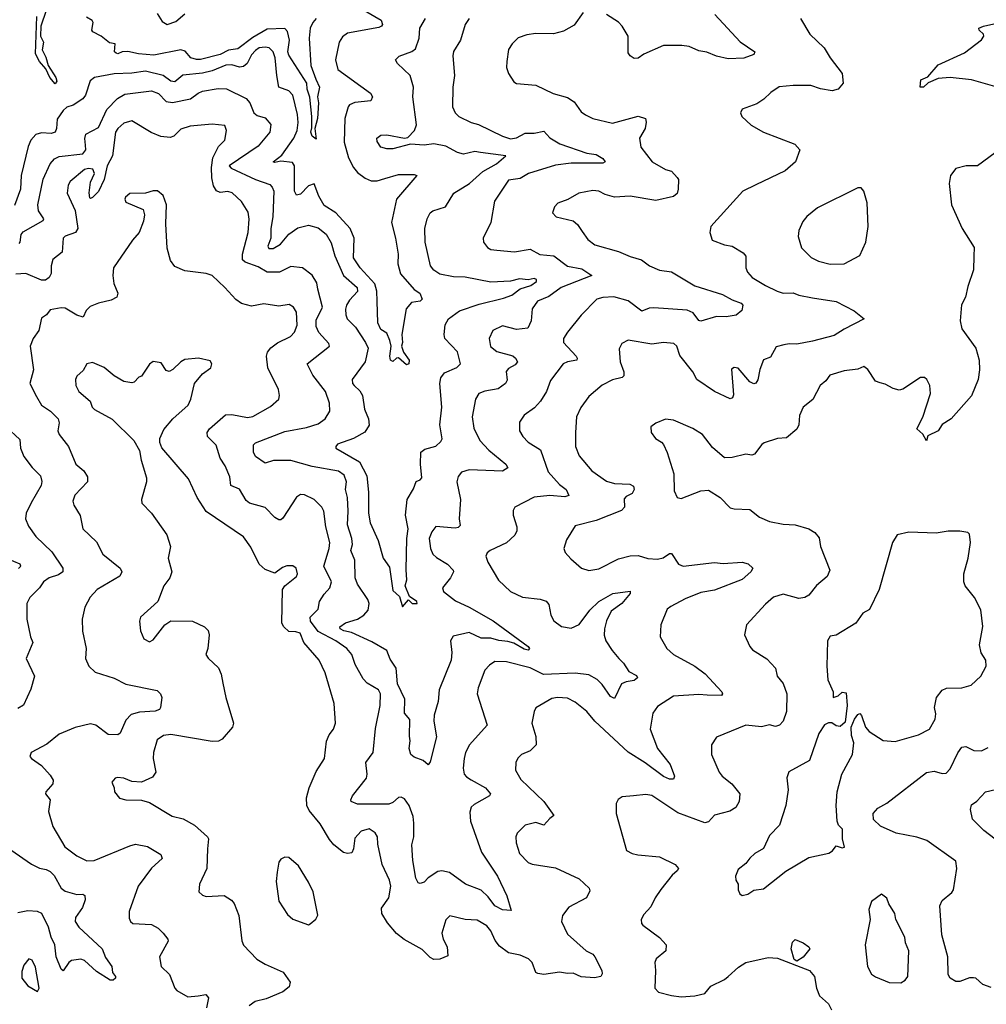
# Model space of a CAD drawing. Extents: x 1954678 to 2060275, y 904822 to 1016299.
# Tile 399 of 467: x 2024494 to 2029420, y 969543 to 974559. Entities that reach past the tile are written whole.
import ezdxf

# ---------------------------------------------------------------- set-up
doc = ezdxf.new("R2010")
doc.units = 0

msp = doc.modelspace()

# ---------------------------------------------------------------- linework, layer by layer
at = {"layer": '0CON20XD'}
for points in [[(2024628.6, 974605), (2024601.8, 974525), (2024600.5, 974475), (2024615.8, 974444.2), (2024608.1, 974405), (2024627.9, 974367.9), (2024639.2, 974325), (2024678.7, 974265), (2024682.5, 974245), (2024675, 974232.5), (2024647.3, 974265), (2024627.9, 974307.9), (2024595.5, 974345), (2024574.5, 974384.5), (2024581, 974575)], [(2026250.5, 974605), (2026336.4, 974556.4), (2026342.9, 974535), (2026338, 974525), (2026325, 974518.5), (2026165, 974489.3), (2026138.9, 974471.1), (2026122.9, 974445), (2026103.8, 974355), (2026114.5, 974305), (2026282.5, 974185), (2026292, 974165), (2026283.3, 974145), (2026202.6, 974137.4), (2026175, 974125.4), (2026167.3, 974115), (2026151.8, 974055), (2026148.1, 973935), (2026169.7, 973855), (2026194.7, 973805), (2026215, 973780), (2026255, 973750.9), (2026285, 973737.5), (2026315, 973737.5), (2026355, 973749.4)], [(2024491.5, 973418.5), (2024497.3, 973425), (2024501.8, 973465), (2024511.8, 973478.2), (2024613.5, 973535), (2024617.3, 973545), (2024590.4, 973585), (2024586, 973615), (2024614.3, 973745.7), (2024649.6, 973825), (2024670.6, 973849.4), (2024695, 973862.4), (2024815, 973875.6), (2024831.1, 973895), (2024829.8, 973920.2), (2024826.3, 973953.7), (2024831.4, 973975), (2024895, 974009.6), (2024938.8, 974101.2), (2024993.2, 974156.8), (2025030.7, 974179.3), (2025166.4, 974196.4), (2025201.9, 974181.9), (2025241.2, 974141.2), (2025273, 974137), (2025364.6, 974155.4), (2025402.9, 974185), (2025425.3, 974194.7), (2025505, 974208.9), (2025547.1, 974207.1), (2025647.6, 974157.6), (2025666.2, 974135), (2025686.7, 974085), (2025705, 974071.2), (2025745, 974058.6), (2025774.4, 974025), (2025769.4, 973985), (2025709.1, 973915), (2025561.4, 973815), (2025572.2, 973802.2), (2025695, 973744), (2025768.6, 973718.6), (2025781.4, 973705), (2025788.5, 973685), (2025784.3, 973555), (2025773.2, 973495), (2025774.2, 973445), (2025759.4, 973405), (2025762.9, 973392.9), (2025785, 973393.8), (2025822.5, 973415), (2025865, 973466.1), (2025911.5, 973498.5), (2025965, 973511.5), (2026015, 973499.2), (2026055.3, 973465.3), (2026081.8, 973421.8), (2026100, 973355), (2026143.9, 973255), (2026214.6, 973195), (2026215.8, 973174.2), (2026175, 973130), (2026160, 973105), (2026154, 973084), (2026155.4, 973055), (2026163.1, 973035), (2026205, 972991.8), (2026256.9, 972915), (2026269.7, 972885), (2026254.6, 972815), (2026187.5, 972725), (2026190.5, 972705), (2026198.9, 972695), (2026227.9, 972667.9), (2026241.1, 972645), (2026251.2, 972575), (2026271.2, 972525), (2026275, 972493.3), (2026252.2, 972457.8), (2026195, 972424.5), (2026114.1, 972395.9), (2026104.4, 972385), (2026105.6, 972375), (2026225, 972305.8), (2026262.5, 972235), (2026271.3, 972151.3), (2026271.6, 972045), (2026280.7, 971995), (2026320, 971905), (2026346.1, 971816.1), (2026379.3, 971769.3), (2026395, 971650), (2026429.5, 971619.5), (2026445, 971568), (2026475, 971603.3), (2026494.7, 971584.7), (2026518.8, 971585), (2026518.1, 971595), (2026480.5, 971620.5), (2026458, 971675), (2026466.4, 971705), (2026464.1, 971755.9), (2026467.4, 971915), (2026474.1, 971965), (2026460, 972035), (2026468.1, 972115), (2026500.8, 972169.2), (2026515, 972205.7), (2026535.7, 972214.3), (2026544, 972225), (2026536.4, 972295), (2026537.5, 972355), (2026558.4, 972371.6), (2026613.9, 972386.1), (2026640, 972410), (2026646.4, 972423.6), (2026635.3, 972495), (2026644.7, 972585), (2026635.2, 972705), (2026639.4, 972735), (2026659.7, 972760.3), (2026722.4, 972787.6), (2026740, 972805), (2026725, 972865.8), (2026660.6, 972935), (2026656.7, 972955), (2026662.5, 973005), (2026679.1, 973035), (2026735, 973075.3), (2026835, 973109), (2026959.6, 973139.6), (2027002.2, 973155), (2027045, 973187.5), (2027098.9, 973205), (2027126.9, 973225), (2027128, 973235), (2027115, 973240.4), (2027085, 973233.6), (2027041.9, 973238.1), (2026995, 973227.1), (2026895, 973222.3), (2026765, 973246.8), (2026705, 973249.1), (2026635, 973262.7), (2026605, 973282.2), (2026587.5, 973305), (2026560.9, 973425), (2026559.4, 973495), (2026570.6, 973545), (2026585.5, 973574.5), (2026600, 973585), (2026664, 973605), (2026706.7, 973675), (2026786.1, 973723.9), (2026854.8, 973785.2), (2026924.7, 973825), (2026970.8, 973865), (2026841.8, 973881.8), (2026813.6, 973886.4), (2026755, 973873.5), (2026725, 973882.7), (2026665, 973914.6), (2026605, 973925.5), (2026555, 973918.8), (2026485.5, 973924.5), (2026395, 973900.6), (2026365, 973900), (2026335, 973910), (2026315, 973937.5), (2026313.8, 973955), (2026335, 973970.8), (2026365, 973971.4), (2026455, 973955.8), (2026471.7, 973958.3), (2026506.2, 973993.8), (2026516.9, 974023.1), (2026497.1, 974165), (2026501.5, 974215), (2026484.4, 974275), (2026420, 974335), (2026410, 974355), (2026427.3, 974372.7), (2026493.1, 974396.9), (2026510.5, 974409.5), (2026530, 974465), (2026533.1, 974515), (2026561.5, 974565)], [(2027365, 974596), (2027319.8, 974530.2), (2027265, 974500.4), (2027215, 974486.2), (2027125, 974488.6), (2027077.9, 974482.1), (2027034.4, 974465.6), (2027003.6, 974436.4), (2026985, 974406.2), (2026975.7, 974345), (2026975.6, 974315), (2026984.5, 974284.5), (2027011.5, 974241.5), (2027025, 974232.9), (2027125, 974224.4), (2027213.1, 974183.1), (2027285, 974162.7), (2027319.8, 974139.8), (2027355, 974088.8), (2027376.7, 974073.3), (2027415, 974055.7), (2027515, 974031.9), (2027645, 974067.5), (2027682.5, 974055), (2027687.3, 974037.3), (2027681.1, 974005), (2027651.8, 973955), (2027658.8, 973908.8), (2027717.5, 973835), (2027785, 973795.6), (2027815, 973786.9), (2027844.7, 973754.7), (2027850.7, 973745), (2027849.8, 973695), (2027845, 973672.5), (2027825, 973657.9), (2027735, 973637.1), (2027605, 973660.4), (2027525, 973655.4), (2027477.7, 973667.7), (2027445, 973684.6), (2027415, 973688.5), (2027343.3, 973675), (2027287.9, 973642.1), (2027235.9, 973624.1), (2027218.8, 973605), (2027208.8, 973575), (2027227.5, 973555), (2027315, 973534.3), (2027337.1, 973515), (2027360.5, 973480.5), (2027389.3, 973439.3), (2027425, 973411.9), (2027545, 973378.5), (2027605, 973351.5), (2027662, 973335), (2027704.2, 973305), (2027755, 973282.9), (2027815, 973274.7), (2027935, 973202.1), (2028075, 973158.8), (2028125, 973130.8), (2028170, 973115), (2028180, 973105), (2028173.3, 973076.7), (2028145.8, 973054.2), (2028095, 973044.5), (2028045, 973046.4), (2027965, 973022.5), (2027955, 973026.9), (2027925.5, 973065), (2027895, 973078.6), (2027725, 973091.6), (2027701.2, 973088.8), (2027665, 973073.8), (2027595, 973125.9), (2027522.4, 973147.6), (2027465, 973143.9), (2027435, 973134.5), (2027355, 973053.1), (2027285, 972966.9), (2027264.6, 972935), (2027264.5, 972915), (2027329.2, 972845), (2027335.6, 972835), (2027333.8, 972825), (2027285, 972816.5), (2027263.3, 972805), (2027199.1, 972720.9), (2027178.1, 972665), (2027148.9, 972615), (2027118.3, 972581.7), (2027065, 972544.2), (2027041.3, 972508.7), (2027041.4, 972465), (2027058.6, 972435), (2027085, 972407.1), (2027147.6, 972367.6), (2027186.4, 972255), (2027245, 972191.2), (2027279.5, 972165), (2027292.5, 972135), (2027272.3, 972127.7), (2027195, 972134.6), (2027115, 972125.6), (2027016.7, 972075), (2027008.3, 972058.3), (2027009.2, 972035), (2027027.1, 971975), (2027027.5, 971955), (2027017.6, 971932.4), (2026975, 971892.9), (2026891.2, 971855), (2026877, 971843), (2026869.2, 971825), (2026879.2, 971795), (2026933.7, 971703.7), (2026995, 971645.8), (2027056.7, 971616.7), (2027147, 971607), (2027176.2, 971596.2), (2027189.7, 971579.7), (2027200.6, 971525), (2027216.8, 971496.8), (2027255, 971467.5), (2027305, 971459.2), (2027345, 971478.1), (2027399.2, 971550.8), (2027445, 971594.6), (2027516.7, 971635), (2027605, 971646.7), (2027605.6, 971635), (2027563.1, 971585), (2027508.2, 971545), (2027483.8, 971496.2), (2027474.2, 971455.8), (2027472.7, 971422.7), (2027480.9, 971395), (2027512.7, 971345), (2027547.1, 971305), (2027571.2, 971281.2), (2027598.8, 971238.8), (2027637.9, 971217.9), (2027642.2, 971205), (2027625, 971192.3), (2027584.1, 971185.9), (2027560, 971175), (2027525, 971101.2), (2027505, 971110), (2027461.8, 971171.8), (2027436.9, 971196.9), (2027395, 971220.8), (2027325, 971229.1), (2027163.4, 971223.4), (2027095, 971256.4), (2026975, 971287.3), (2026915, 971289.4), (2026888.9, 971271.1), (2026864.4, 971245), (2026830.6, 971155), (2026825.6, 971125), (2026875.6, 970965), (2026787.1, 970865), (2026766.2, 970825), (2026758.5, 970795), (2026754.5, 970745), (2026759.4, 970715), (2026770.7, 970700.7), (2026795, 970686.2), (2026867.5, 970645), (2026894, 970615), (2026888.8, 970605), (2026809.3, 970560.7), (2026795, 970546.2), (2026787.9, 970522.1), (2026792.1, 970475), (2026847.6, 970317.6), (2026929.6, 970195), (2026976.9, 970095), (2026999.3, 970020.7), (2026955, 970023.5), (2026915, 970044.6), (2026880.8, 970090.8), (2026845, 970123.5), (2026765.8, 970155), (2026684.7, 970214.7), (2026645, 970222.5), (2026625, 970218.9), (2026575, 970186.7), (2026555, 970164.4), (2026535, 970157.8), (2026525, 970161.9), (2026512.5, 970185), (2026498.2, 970275), (2026493.2, 970355), (2026501.8, 970395), (2026502.6, 970465), (2026498.6, 970498.6), (2026479.6, 970555), (2026455, 970589.2), (2026438.3, 970598.3), (2026425, 970596), (2026395, 970570.6), (2026375, 970562.9), (2026215, 970562.7), (2026183.8, 970575), (2026180.8, 970585), (2026190, 970605), (2026262.1, 970695), (2026265.4, 970715), (2026257.8, 970775), (2026295.3, 970825), (2026307.6, 970947.6), (2026331.1, 971065), (2026333.1, 971125), (2026322.5, 971145), (2026265, 971178.6), (2026245, 971200.8), (2026204, 971274), (2026186.9, 971325), (2026161.2, 971355), (2026105.4, 971395), (2026015, 971441.3), (2025975.9, 971495), (2025973.8, 971515), (2026014.4, 971555), (2026021.5, 971595), (2026045, 971631.9), (2026075, 971664.2), (2026083.6, 971695), (2026044.1, 971775), (2026071.6, 971865), (2026074.7, 971895), (2026053.9, 971975), (2026044.7, 972054.7), (2026034.5, 972075), (2025995, 972114.4), (2025945, 972138.1), (2025925, 972139.2), (2025905, 972126), (2025835, 972020), (2025825, 972010), (2025815, 972010), (2025795, 972022.5), (2025745, 972073.8), (2025665, 972095.5), (2025648.6, 972108.6), (2025615, 972167.5), (2025569.6, 972185), (2025565, 972230), (2025541.4, 972285), (2025515.8, 972325), (2025495, 972390.8), (2025450.6, 972435), (2025450, 972455), (2025460.5, 972475), (2025543.6, 972546.4), (2025575, 972547.8), (2025655, 972532.2), (2025682.3, 972537.7), (2025772.4, 972587.6), (2025814.3, 972625.7), (2025818.6, 972645), (2025813.1, 972675), (2025758.5, 972785), (2025751.1, 972845), (2025756.9, 972865), (2025773.3, 972886.7), (2025807.1, 972912.9), (2025874, 972945), (2025893.8, 972966.2), (2025907.4, 973002.6), (2025905, 973068), (2025888.6, 973095), (2025867.2, 973107.2), (2025815, 973099.6), (2025738.3, 973111.7), (2025675, 973100), (2025625, 973113.3), (2025595, 973133.1), (2025540, 973195), (2025475, 973255.5), (2025445, 973265.9), (2025335, 973279.2), (2025285, 973301.8), (2025262.6, 973332.6), (2025245.5, 973395), (2025238.1, 973518.1), (2025241.5, 973615), (2025225, 973663.8), (2025196.4, 973686.4), (2025175, 973686.2), (2025135, 973674.2), (2025055, 973672.9), (2025032.5, 973655), (2025029.4, 973645), (2025035, 973629.2), (2025122.6, 973592.6), (2025130.5, 973565), (2025125, 973532.5), (2025102.9, 973475), (2025068.9, 973435), (2024972.9, 973295), (2024968.6, 973255), (2024974.4, 973214.4), (2024994, 973165), (2024988.8, 973145), (2024960.3, 973129.7), (2024895, 973114.4), (2024852.6, 973097.4), (2024832.4, 973077.6), (2024817, 973043), (2024785, 973053.3), (2024725, 973088.9), (2024705, 973091.5), (2024649.1, 973080.9), (2024630.8, 973055), (2024605, 973038.8), (2024591.9, 972975), (2024562.5, 972935), (2024546.9, 972895), (2024564.6, 972775), (2024545.7, 972705), (2024579.2, 972639.2), (2024604.7, 972594.7), (2024650.6, 972565), (2024690.8, 972525), (2024694.4, 972504.4), (2024688.5, 972465), (2024695.5, 972445), (2024742.2, 972385), (2024780.6, 972295), (2024820.5, 972260.5), (2024839.6, 972229.6), (2024839.4, 972205), (2024775, 972135.8), (2024765.6, 972105.6), (2024769.4, 972085), (2024803, 972033), (2024815.6, 971965), (2024885, 971898.8), (2024917.8, 971835), (2025005.8, 971765), (2025014.2, 971745), (2025005, 971722.9), (2024888.1, 971655), (2024852.8, 971617.2), (2024825.7, 971565), (2024811.9, 971505), (2024813.4, 971443.4), (2024833.3, 971355), (2024829.2, 971305), (2024845.8, 971265)], [(2026005, 974564.6), (2025987.5, 974545), (2025974, 974515), (2025969.3, 974465), (2025977.2, 974325), (2026003, 974255), (2026021.3, 974215), (2026011.6, 974165), (2026016.4, 974135), (2026012.3, 974055), (2025998.1, 974005), (2026005, 973950), (2025985, 973965.6), (2025977.3, 973985), (2025982.7, 974007.3), (2025982.2, 974065), (2025973.3, 974163.3), (2025959.7, 974205), (2025957.5, 974235), (2025865, 974377.8), (2025860.7, 974395), (2025869.4, 974455), (2025858.7, 974498.7), (2025845, 974513.1), (2025755, 974511), (2025682.4, 974467.6), (2025605, 974410.4), (2025557.3, 974402.7), (2025515, 974381.3), (2025416.3, 974356.3), (2025395, 974355.8), (2025366.9, 974365), (2025337.8, 974397.8), (2025315, 974404.5), (2025177.3, 974377.3), (2025100, 974385), (2025045, 974397.5), (2025015.7, 974394.3), (2024995, 974384), (2024985, 974387.5), (2024977.5, 974395), (2024980, 974435), (2024951.7, 974441.7), (2024910, 974475), (2024867, 974497), (2024862.5, 974505), (2024869.2, 974545), (2024864.2, 974555), (2024835, 974572.3)], [(2025195, 974590), (2025219.8, 974549.8), (2025245, 974534.5), (2025290.4, 974549.6), (2025335, 974589.4)], [(2026784, 974565), (2026764, 974535), (2026740, 974455), (2026705, 974397.5), (2026701.4, 974375), (2026710, 974275), (2026700.6, 974215), (2026699.4, 974115), (2026712.9, 974085), (2026731.2, 974065), (2026794.7, 974034.7), (2026832, 974025), (2026954.8, 973964.8), (2026995, 973952.4), (2027025, 973956.8), (2027070, 973980), (2027115, 973980), (2027165, 973990.8), (2027196.4, 973956.4), (2027246.4, 973926.4), (2027385, 973879.6), (2027431.2, 973871.2), (2027465, 973851.4), (2027476.9, 973835), (2027465, 973828.1), (2027305, 973828.3), (2027225, 973818.1), (2027086.7, 973775), (2027045, 973749.2), (2026985, 973742), (2026913.3, 973635), (2026894.5, 973525), (2026856.5, 973445), (2026858.1, 973425), (2026878.7, 973398.7), (2026895, 973388.6), (2026925, 973384.2), (2027015, 973376.5), (2027095, 973390), (2027145, 973363.1), (2027215.2, 973355.2), (2027285, 973302.3), (2027359.4, 973289.4), (2027410, 973255), (2027253.5, 973195), (2027191, 973149), (2027133.3, 973125), (2027106.2, 973085), (2027101.1, 973025), (2027082.9, 972987.1), (2027025, 972980.8), (2026955, 972998.5), (2026905.5, 972974.5), (2026885.7, 972935), (2026893.6, 972893.6), (2026925, 972867.5), (2027006.3, 972846.3), (2027021.1, 972835), (2027031.4, 972815), (2027019.6, 972800.4), (2026985, 972781.2), (2026973.7, 972766.3), (2026978.3, 972721.7), (2026970, 972705), (2026931.5, 972678.5), (2026865, 972665.5)], [(2028473.8, 974565), (2028520, 974485), (2028594.3, 974415), (2028624.6, 974364.6), (2028685.3, 974285.3), (2028690, 974235), (2028665, 974205.5), (2028635, 974195.5), (2028575, 974206.1), (2028525, 974222.7), (2028435, 974223.6), (2028365, 974217.1), (2028322.1, 974187.9), (2028286.8, 974153.2), (2028249.7, 974130.3), (2028175, 974102.5), (2028167.5, 974085), (2028173.3, 974065), (2028222.1, 974022.1), (2028285, 973986.2), (2028443.8, 973925), (2028469.2, 973895), (2028448, 973835), (2028395, 973789.4), (2028245, 973717.5), (2028180, 973685), (2028016.7, 973505), (2028011.2, 973475), (2028022.5, 973435), (2028085, 973412.5), (2028125, 973405.7), (2028180.3, 973370.3), (2028194.2, 973354.2), (2028193.6, 973295), (2028202.6, 973272.6), (2028226, 973245), (2028295, 973204.4), (2028353.8, 973175), (2028385, 973166.2), (2028435, 973167.8), (2028465, 973155.5), (2028535, 973141.1), (2028655, 973122.5), (2028746.2, 973075), (2028798, 973035), (2028695, 972982.9), (2028645, 972949.1), (2028535, 972920.8), (2028455, 972906.2), (2028415, 972908.2), (2028388, 972902), (2028348.5, 972891.5), (2028319.7, 972840.3), (2028283.9, 972826.1), (2028265, 972776.7), (2028256.3, 972723.7), (2028245, 972707.5), (2028235, 972704.2), (2028215, 972714.3), (2028155, 972784.2), (2028135, 972786), (2028121.9, 972778.1), (2028132.2, 972647.8), (2028127.3, 972632.7), (2028115, 972627.8), (2028034.6, 972664.6), (2027945, 972726.2), (2027923.8, 972765), (2027857.9, 972847.9), (2027842, 972895), (2027828.3, 972908.3), (2027775, 972914.2), (2027715, 972905.7), (2027595, 972926), (2027561.7, 972908.3), (2027548.3, 972881.7), (2027554.4, 972815), (2027572.7, 972765), (2027572.5, 972745), (2027563.4, 972736.6), (2027515, 972724.6), (2027462.6, 972697.4), (2027395, 972639.2), (2027353.8, 972583.8), (2027331.1, 972535), (2027326.5, 972455), (2027326.7, 972385), (2027345, 972336), (2027410.5, 972260.5), (2027485, 972207.5), (2027525, 972195.4), (2027602.9, 972192.9), (2027621.9, 972181.9), (2027625.7, 972165), (2027615, 972145.7), (2027585, 972129.5), (2027575, 972117.5), (2027575.8, 972075), (2027561.1, 972058.9), (2027432.4, 972007.6), (2027325, 971980.6), (2027281.3, 971908.7), (2027266.2, 971865), (2027273.8, 971845), (2027302, 971812), (2027356.2, 971765), (2027395, 971751.9), (2027445, 971761.1), (2027545, 971812.5), (2027605, 971826.5), (2027645, 971828.8), (2027695, 971814.4), (2027745, 971810.5), (2027772.6, 971817.4), (2027805, 971839.5), (2027815, 971840), (2027851.4, 971785), (2027875, 971775.3), (2028035, 971793.3), (2028078.9, 971788.9), (2028175, 971795.6), (2028207, 971787), (2028229.4, 971765), (2028219.2, 971745), (2028175, 971707.5), (2028035, 971651.9), (2027965, 971639.7), (2027885, 971608.1), (2027811.5, 971568.5), (2027794.3, 971555), (2027760.8, 971475), (2027758, 971415), (2027792, 971355), (2027825, 971324.2), (2027935, 971265.6), (2027986.6, 971226.6), (2028072.5, 971135), (2028076.1, 971123.9), (2028070, 971115), (2027997.6, 971117.6), (2027955, 971120.8), (2027825, 971112.9), (2027745, 971059.2), (2027720, 971025), (2027706.9, 970945), (2027744.6, 970845), (2027808.5, 970765), (2027830.8, 970705), (2027825, 970688.8), (2027805, 970689.5), (2027775, 970702.8), (2027682.2, 970772.2), (2027595, 970827.9), (2027425, 970984.3), (2027385, 971034.4), (2027325, 971081.5), (2027285, 971101.5), (2027235, 971105.5), (2027205, 971100), (2027125, 971053.8), (2027115.8, 971035), (2027104.3, 970975), (2027125, 970907.5)], [(2028037.1, 974585), (2028165, 974445.7), (2028240, 974395), (2028235, 974381.1), (2028185, 974363.1), (2028105, 974359.1), (2028045, 974372.2), (2027995, 974393.8), (2027955, 974399.6), (2027905, 974422.3), (2027867.7, 974427.7), (2027775, 974427.5), (2027675, 974383.5), (2027645, 974362.9), (2027625, 974361.4), (2027605, 974374.4), (2027595, 974390), (2027595.5, 974475), (2027565, 974525.8), (2027545, 974545.8), (2027485, 974585.7)], [(2029475, 974215.6), (2029345, 974252.9), (2029235, 974264.4), (2029175, 974259.4), (2029123, 974237), (2029100, 974215), (2029083.3, 974215), (2029087, 974253), (2029122, 974268), (2029175, 974328.6), (2029309.4, 974390.6), (2029395, 974455.8), (2029407.5, 974475), (2029405.8, 974485), (2029383.8, 974505), (2029381.2, 974515), (2029405, 974526.1), (2029488.8, 974545)], [(2026355, 973749.4), (2026425, 973770), (2026505, 973770), (2026517.5, 973765), (2026414.6, 973645), (2026388.5, 973525), (2026410, 973445), (2026422.9, 973365), (2026421.8, 973315), (2026433.8, 973263.8), (2026504.7, 973184.7), (2026532.5, 973165), (2026545.8, 973135), (2026534.5, 973125.5), (2026491.5, 973118.5), (2026464.2, 973085), (2026441.4, 972955), (2026444.4, 972915), (2026439.2, 972895), (2026449.2, 972865), (2026478.5, 972825), (2026476.9, 972805), (2026465, 972800.8), (2026425, 972835.8), (2026415, 972834.3), (2026395, 972816.7), (2026384.4, 972824.4), (2026380.9, 972845), (2026387.1, 972895), (2026380, 972925), (2026365, 972961.2), (2026335, 972980.8), (2026318.6, 973015), (2026316.5, 973125), (2026313.5, 973176.5), (2026303.5, 973213.5), (2026229.3, 973295), (2026195.3, 973345), (2026199.3, 973445), (2026178.8, 973495), (2026105, 973574.7), (2026045, 973611.5), (2026019, 973659), (2025995, 973722.5), (2025965, 973711.9), (2025925, 973670.4), (2025904.7, 973664.7), (2025894.8, 973685), (2025893.8, 973815), (2025885, 973831.1), (2025825, 973837.8), (2025795, 973830.5), (2025786, 973835), (2025830.7, 973869.3), (2025891.2, 973955), (2025907.5, 973995), (2025912.9, 974035), (2025910.5, 974075), (2025885.8, 974175), (2025865, 974196.4), (2025814.7, 974214.7), (2025804.1, 974275), (2025795.3, 974365), (2025786, 974395), (2025765.8, 974415), (2025745, 974419.2), (2025715, 974414.6), (2025695, 974402.1), (2025675, 974379.4), (2025653.1, 974335), (2025635, 974320.7), (2025615, 974317.6), (2025575, 974329.2), (2025545, 974327.1), (2025475, 974298.8), (2025425, 974286.2), (2025325, 974275.9), (2025285, 974242.3), (2025265, 974245.4), (2025224.8, 974274.8), (2025135, 974297), (2025065, 974286), (2024975, 974282.7), (2024875.3, 974264.7), (2024853.3, 974246.7), (2024829.6, 974175), (2024815, 974155.6), (2024767.2, 974122.8), (2024735, 974113.3), (2024715, 974095.8), (2024685, 974051.2), (2024681.8, 974005), (2024674.6, 973985.4), (2024655, 973979.2), (2024605, 973982.3), (2024576, 973974), (2024550, 973945), (2024537.1, 973912.9), (2024502, 973765), (2024498.2, 973695), (2024467.6, 973612.4)], [(2026865, 972665.5), (2026834.2, 972655), (2026816.5, 972625), (2026800.5, 972535), (2026808.3, 972478.3), (2026839.6, 972415), (2026885, 972365.4), (2026970.6, 972295), (2026981.2, 972275), (2026955, 972259.1), (2026785, 972266.2), (2026745, 972252.9), (2026727.8, 972232.2), (2026721.5, 972205), (2026740, 972115), (2026732.9, 972015), (2026738.1, 971981.9), (2026728.5, 971971.5), (2026712.4, 971967.6), (2026615, 971977.5), (2026595, 971948.8), (2026581.5, 971915), (2026587.5, 971865), (2026600, 971835), (2026618, 971818), (2026674.2, 971785), (2026702.9, 971755), (2026704.3, 971745), (2026690, 971715), (2026648.9, 971665), (2026654.4, 971645), (2026715, 971597.9), (2026785, 971566), (2026906.5, 971496.5), (2027085.5, 971365.5), (2027091.2, 971355), (2027085, 971346.7), (2027065, 971352), (2027011.9, 971381.9), (2026980.9, 971390.9), (2026935, 971395.8), (2026895, 971408.1), (2026845, 971407.4), (2026785, 971436.2), (2026702.6, 971417.4), (2026689.6, 971395), (2026696, 971335), (2026692.8, 971295), (2026631.9, 971145), (2026626.2, 971085), (2026606.9, 971015), (2026603.8, 970985), (2026617.8, 970905), (2026585, 970777.5), (2026575, 970762.5), (2026550, 970785), (2026505, 970801.9), (2026488, 970815), (2026478.6, 970845), (2026484.4, 970885), (2026481.2, 970908.8), (2026483, 970993), (2026455.6, 971025.6), (2026457, 971097), (2026419.4, 971175), (2026412.5, 971255), (2026381.7, 971301.7), (2026364.2, 971344.2), (2026289.1, 971389.1), (2026185, 971436.8), (2026145.8, 971445), (2026127.9, 971455), (2026125.6, 971465), (2026155, 971486.4), (2026215, 971504.5), (2026248.6, 971525), (2026269.2, 971550.8), (2026274.5, 971584.5), (2026267.5, 971605), (2026215, 971683.1), (2026203.6, 971715), (2026202.5, 971805), (2026181.8, 971855), (2026189.4, 971885), (2026187, 971915), (2026164.3, 971985), (2026168.4, 972055), (2026164.6, 972125), (2026154.7, 972164.7), (2026158.8, 972205), (2026148.1, 972238.1), (2026119.2, 972259.2), (2025985, 972282.5), (2025875, 972312.8), (2025786.9, 972313.1), (2025745, 972298.9), (2025695, 972332.7), (2025685.4, 972355), (2025685, 972392.5), (2025695, 972402.5), (2025845, 972460), (2025955, 972480.9), (2026015, 972500.4), (2026051.1, 972525), (2026074.1, 972564.1), (2026072.5, 972605), (2026051.8, 972665), (2025988.3, 972748.3), (2025959.2, 972805), (2026072.5, 972895), (2026069.8, 972909.8), (2026018.9, 972965), (2026005, 972996.2), (2026005, 973027.5), (2026037.5, 973095), (2026013.8, 973186.2), (2026007.7, 973217.7), (2025985, 973258), (2025935, 973294.4), (2025875, 973301.9), (2025817.5, 973272.5), (2025755, 973271.9), (2025709, 973299), (2025643.3, 973323.3), (2025629.5, 973335), (2025628.9, 973365), (2025659.2, 973475), (2025663.2, 973543.2), (2025657.6, 973577.6), (2025625, 973632.9), (2025576.3, 973676.3), (2025555, 973682.9), (2025515, 973677.8), (2025496.8, 973686.8), (2025482.4, 973712.4), (2025472.6, 973752.6), (2025470.7, 973805), (2025478.7, 973855), (2025506.6, 973913.4), (2025539.2, 973945), (2025547.5, 973995), (2025539.4, 974019.4), (2025475.7, 974025.7), (2025363, 974017), (2025315, 974000.6), (2025278.9, 973965), (2025261.2, 973958.8), (2025213.6, 973963.6), (2025164.2, 973984.2), (2025065, 974043.1), (2025025, 974031.5), (2024993.8, 974005), (2024981.8, 973985), (2024967.8, 973865), (2024940.3, 973815), (2024925, 973744.2), (2024895, 973684), (2024865, 973652.5), (2024855, 973647.5), (2024851.7, 973651.7), (2024847.5, 973677.5), (2024855, 973731.2), (2024876.1, 973775), (2024867.6, 973797.6), (2024845, 973800.7), (2024825, 973794.8), (2024751.1, 973735), (2024741.1, 973715), (2024736.7, 973675), (2024777.2, 973587.2), (2024790.9, 973495), (2024778.6, 973475), (2024725, 973455.4), (2024715.5, 973445), (2024710.8, 973375), (2024662.8, 973337.2), (2024654.5, 973305), (2024653.8, 973265), (2024644.5, 973245), (2024625, 973231.8), (2024605, 973230.9), (2024525, 973265.6), (2024475, 973262.5)], [(2029465, 973880.8), (2029375.8, 973814.2), (2029316.4, 973813.6), (2029265, 973800), (2029236.7, 973765), (2029230.8, 973725), (2029243.3, 973615), (2029296.9, 973495), (2029357.8, 973397.8), (2029355.5, 973354.5), (2029354.2, 973285), (2029325, 973200), (2029314.3, 973145), (2029293.3, 973106.7), (2029286.7, 973025), (2029294.6, 972984.6), (2029366, 972885), (2029384.2, 972825), (2029385.7, 972775), (2029379.2, 972725), (2029345, 972643.3), (2029241.2, 972525), (2029195, 972496.7), (2029175, 972464.3), (2029121.7, 972438.3), (2029115, 972412.5), (2029096.6, 972446.6), (2029066.2, 972475), (2029096.6, 972533.4), (2029135.5, 972655), (2029132.7, 972695), (2029116, 972726), (2029105, 972735.6), (2029085, 972736.7), (2028995, 972676.9), (2028975, 972670.8), (2028945, 972679.2), (2028905, 972702.5), (2028878.3, 972708.3), (2028855, 972718), (2028816.4, 972776.4), (2028795, 972791.9), (2028765, 972778.8), (2028695, 972769.4), (2028622.9, 972747.1), (2028601.4, 972718.6), (2028572.9, 972695), (2028535.5, 972624.5), (2028486.2, 972585), (2028467.7, 972542.3), (2028463.8, 972495), (2028455, 972473.3), (2028401.7, 972428.3), (2028355, 972425.8), (2028287.6, 972402.4), (2028275.6, 972394.4), (2028238.8, 972345), (2028225, 972340), (2028195, 972345.7), (2028125, 972328.9), (2028085, 972326.9), (2028025, 972380), (2027974.2, 972445), (2027925, 972476.7), (2027825, 972519.2), (2027785, 972523.3), (2027735, 972503.3), (2027710, 972485), (2027712.5, 972455), (2027733.3, 972425), (2027765, 972406.7), (2027774.2, 972394.2), (2027794.4, 972354.4), (2027827.8, 972245), (2027829.2, 972159.2), (2027845, 972124), (2027865, 972118.8), (2027965, 972158.8), (2028005, 972161.2), (2028064.3, 972124.3), (2028115, 972072), (2028135, 972066), (2028215, 972062.9), (2028263.8, 972025), (2028315, 972001.9), (2028385, 971988.5), (2028445, 971984.5), (2028515, 971965.5), (2028546.7, 971946.7), (2028568.9, 971918.9), (2028574.4, 971875), (2028622.2, 971755), (2028608.4, 971721.6), (2028554.1, 971675.9), (2028515, 971626.2), (2028494.3, 971615.7), (2028465, 971610.6), (2028385, 971632.1), (2028335, 971616.7), (2028295, 971581.9), (2028197.5, 971475), (2028187.5, 971425), (2028214.6, 971364.6), (2028228.2, 971348.2), (2028302.2, 971302.2), (2028346, 971255), (2028354.2, 971215), (2028385, 971176.2), (2028403.3, 971125), (2028401.6, 971035), (2028384.4, 970985), (2028365.7, 970965), (2028345, 970958.5), (2028315, 970965.5), (2028275, 970956.4), (2028195, 970964.2), (2028045.8, 970904.2), (2028020, 970865), (2028020, 970815), (2028059.2, 970725), (2028074.2, 970705), (2028122.9, 970665), (2028164, 970615), (2028160.8, 970575), (2028144, 970545), (2028112.7, 970527.3), (2028035, 970505.5), (2028005, 970471.4), (2027985, 970466.5), (2027847.4, 970517.4), (2027715, 970605.5), (2027685, 970610.9), (2027622.5, 970605), (2027565, 970600), (2027543.6, 970586.4), (2027533.3, 970565), (2027534, 970515), (2027585.6, 970325.6), (2027615, 970310.6), (2027644.6, 970304.6), (2027755, 970293.5), (2027835, 970255.6), (2027850.5, 970235), (2027845, 970221.9), (2027819.7, 970200.3), (2027762, 970128), (2027731.9, 970085), (2027710.7, 970039.3), (2027675, 970000), (2027661.4, 969975), (2027662.5, 969955), (2027670, 969945), (2027753.7, 969883.7), (2027788.6, 969845), (2027786, 969815), (2027738, 969775), (2027730, 969755), (2027734.2, 969715), (2027730, 969625), (2027748.8, 969605), (2027815, 969587.5), (2027865, 969581.1), (2027935, 969585.4), (2027985, 969598.1), (2028016.2, 969635), (2028085, 969668.1), (2028105, 969684.3), (2028157.4, 969732.6), (2028194, 969755), (2028308.6, 969781.4), (2028355, 969777.5), (2028518.8, 969715), (2028543.6, 969685), (2028554.6, 969625), (2028569.6, 969585), (2028616.5, 969545), (2028630.8, 969515)], [(2028623.4, 973313.4), (2028695, 973314.4), (2028775, 973356.7), (2028805.4, 973425), (2028817.3, 973505), (2028812.5, 973625), (2028796.2, 973685), (2028781.7, 973701.7), (2028765, 973702.5), (2028559.5, 973600.5), (2028504.5, 973555.5), (2028485, 973531.2), (2028464.2, 973485), (2028460.8, 973455), (2028477.3, 973397.3), (2028526.6, 973346.6), (2028565, 973328.1), (2028623.4, 973313.4)], [(2027125, 970907.5), (2027125.8, 970865), (2027096.1, 970833.9), (2027051.2, 970815), (2027033.2, 970796.8), (2027022.5, 970775), (2027020.8, 970735), (2027047.2, 970687.2), (2027165.7, 970575), (2027216.7, 970505), (2027195, 970490), (2027165, 970454.4), (2027125, 970469.4), (2027070, 970455), (2027028.8, 970415), (2027022, 970395), (2027024.3, 970365), (2027041.4, 970311.4), (2027084.5, 970264.5), (2027105.7, 970255.7), (2027225, 970238.6), (2027345, 970181.4), (2027396.7, 970135), (2027399.3, 970120.7), (2027383.3, 970085), (2027292.4, 970037.6), (2027260.6, 969995), (2027254.4, 969965), (2027285, 969900.6), (2027381.4, 969815), (2027415, 969798.1), (2027424.4, 969785), (2027461.4, 969715), (2027462.7, 969697.3), (2027455, 969683.8), (2027423.2, 969676.8), (2027355, 969682.1), (2027315, 969701.5), (2027285, 969698.9), (2027245, 969706.9), (2027165, 969694.3), (2027135, 969700), (2027124, 969705), (2027106.4, 969755), (2027087.1, 969775), (2027045, 969792.5), (2026985.4, 969805.4), (2026938.6, 969838.6), (2026917.2, 969867.2), (2026895, 969917.1), (2026875, 969941.8), (2026825, 969971.1), (2026765, 969974.3), (2026686.1, 969993.9), (2026665, 969973.3), (2026644.5, 969905.5), (2026651.9, 969875), (2026671.9, 969835), (2026675, 969790), (2026635, 969772), (2026605, 969770), (2026585, 969781.1), (2026545, 969821.1), (2026453.4, 969873.4), (2026413.8, 969903.8), (2026368, 969958), (2026339.1, 970005), (2026337.4, 970032.6), (2026374.4, 970085), (2026385.5, 970145), (2026378.5, 970175), (2026341.1, 970255), (2026319.1, 970359.1), (2026317.5, 970395), (2026305.5, 970415.5), (2026275, 970435.7), (2026235, 970424.2), (2026201.3, 970388.7), (2026195.7, 970335), (2026186.2, 970315), (2026165, 970310.8), (2026145, 970315.8), (2026095, 970355.7), (2026072.2, 970382.2), (2026025, 970461.9), (2025969.1, 970529.1), (2025957.3, 970555), (2025955.5, 970594.5), (2025969.5, 970645), (2026005, 970728.8), (2026047.1, 970795), (2026056.9, 970883.1), (2026070.9, 970915), (2026093.5, 970945), (2026102.9, 970975), (2026096.8, 971075), (2026051.5, 971231.5), (2026020.9, 971295), (2025941.5, 971385), (2025922.9, 971432.9), (2025900.7, 971440.7), (2025865, 971441.6), (2025840, 971465), (2025830.3, 971485), (2025833.1, 971655), (2025845.5, 971674.5), (2025905, 971721.2), (2025910, 971735), (2025903.3, 971765), (2025885.9, 971775.9), (2025855, 971775.6), (2025832.6, 971767.4), (2025795, 971738.6), (2025745, 971756.9), (2025714.5, 971785), (2025671.9, 971871.9), (2025633.8, 971923.8), (2025445, 972052.5), (2025398.9, 972125), (2025355, 972220), (2025217.8, 972377.8), (2025207.5, 972405), (2025208.6, 972425), (2025228.6, 972471.4), (2025274.2, 972525), (2025352.5, 972595), (2025365.5, 972625), (2025384.6, 972705.4), (2025425, 972753.8), (2025467.5, 972785), (2025472.5, 972805), (2025465, 972820), (2025405, 972834), (2025335, 972827.1), (2025315, 972816.2), (2025275, 972776.7), (2025255, 972766.7), (2025240.7, 972770.7), (2025215, 972810), (2025175, 972816.7), (2025156.1, 972803.9), (2025115, 972742.5), (2025101.7, 972738.3), (2025077.5, 972712.5), (2025065, 972708), (2025025, 972715.8), (2024975.8, 972745), (2024925, 972786.7), (2024865, 972811.5), (2024836.7, 972805), (2024817.9, 972772.1), (2024785, 972743.3), (2024778.6, 972725), (2024780.6, 972695), (2024795.7, 972665), (2024852.5, 972615), (2024862.9, 972585), (2024875, 972572), (2024965, 972522.9), (2025075.5, 972415.5), (2025103.9, 972363.9), (2025112.9, 972315), (2025140, 972225), (2025140, 972205), (2025114, 972115), (2025116.2, 972095), (2025165, 972044), (2025243.5, 971935), (2025263.1, 971875), (2025250, 971815), (2025268.9, 971745), (2025259.4, 971715), (2025229.4, 971675), (2025197.8, 971595), (2025109.2, 971515), (2025104.2, 971495), (2025109.2, 971445), (2025126.2, 971405), (2025155, 971390), (2025175, 971400), (2025233.4, 971476.6), (2025265, 971495.5), (2025375, 971494.5), (2025436.2, 971466.2), (2025455, 971446.2), (2025460, 971425), (2025452.9, 971355), (2025443.1, 971325), (2025455, 971306.2), (2025507, 971257), (2025520.8, 971225), (2025529.4, 971179.4), (2025544.2, 971105), (2025582.9, 970975), (2025578.6, 970955), (2025526.7, 970893.3), (2025507.4, 970882.6), (2025475, 970881.8), (2025265, 970916.6), (2025227.4, 970912.6), (2025195, 970890), (2025175.4, 970825), (2025173.6, 970795), (2025187.8, 970725), (2025171.1, 970698.9), (2025115, 970674.5), (2025065, 970677.8), (2025025, 970694.5), (2024992.1, 970697.9), (2024981.2, 970695), (2024963.3, 970675), (2024976.2, 970645), (2024976.7, 970625), (2025002.5, 970592.5), (2025035, 970583.8), (2025115, 970581.9), (2025155, 970570.6), (2025271.8, 970501.8), (2025326.9, 970486.9), (2025385.4, 970455.4), (2025451.9, 970395), (2025456.7, 970385), (2025451.1, 970335), (2025447.1, 970235), (2025410.8, 970155), (2025406.7, 970115), (2025425, 970098.8), (2025445, 970092.5), (2025536.8, 970096.8), (2025573.3, 970073.3), (2025586.5, 970056.5), (2025610.5, 969995), (2025626.6, 969866.6), (2025635, 969843.8), (2025702, 969772), (2025745, 969746.5), (2025836.8, 969706.8), (2025872.5, 969655), (2025867.9, 969632.1), (2025835, 969606), (2025749.8, 969570.2), (2025693.9, 969556.1), (2025664.2, 969535)], [(2024425.6, 972485), (2024495, 972420.8), (2024497.7, 972375), (2024515, 972334.2), (2024557.3, 972277.3), (2024600, 972235), (2024606.8, 972206.8), (2024603.5, 972185), (2024552, 972098), (2024527.8, 972045), (2024523.1, 972015), (2024538.9, 971978.9), (2024576, 971925), (2024657.7, 971847.7), (2024714.5, 971765), (2024713.1, 971745), (2024691.3, 971731.3), (2024644.8, 971715.2), (2024614.7, 971695.3), (2024595, 971664), (2024545.7, 971615), (2024530, 971585), (2024530.4, 971505), (2024549.2, 971415), (2024561.4, 971385), (2024526.7, 971305), (2024569.5, 971215), (2024551.2, 971148.8), (2024513.8, 971066.2), (2024485, 971049.4)], [(2028175, 970096.7), (2028205, 970103.3), (2028235, 970123.3), (2028285, 970130), (2028399.1, 970220.9), (2028515, 970290), (2028617.5, 970312.5), (2028636.4, 970323.6), (2028655, 970350), (2028685, 970340), (2028696.7, 970343.3), (2028686.4, 970386.4), (2028686.2, 970435), (2028665.9, 970455.9), (2028659.2, 970475), (2028654.2, 970555), (2028659.2, 970625), (2028683.3, 970715), (2028737.8, 970815), (2028744, 970875), (2028732.7, 970912.7), (2028731.1, 970955), (2028747.5, 970995), (2028765, 971018.8), (2028775, 971023.3), (2028784.1, 971014.1), (2028804.4, 970954.4), (2028822.1, 970932.1), (2028895, 970886.2), (2028955, 970880.8), (2029075, 970916), (2029130, 970945), (2029160, 970995), (2029163, 971023), (2029155.8, 971054.2), (2029166, 971105), (2029195, 971143.8), (2029217.5, 971152.5), (2029295, 971155.6), (2029342.4, 971167.6), (2029391.4, 971215), (2029418.6, 971265), (2029417.5, 971295), (2029393.4, 971333.4), (2029384.6, 971374.6), (2029402.6, 971467.4), (2029392.6, 971552.6), (2029360, 971615), (2029312.5, 971675), (2029306, 971695), (2029306, 971735), (2029327.1, 971815), (2029338.8, 971895), (2029335, 971937.5), (2029325, 971946.2), (2029285, 971953.8), (2029225, 971952.5), (2029165, 971942.5), (2029025, 971947.5), (2028965.7, 971934.3), (2028941.2, 971895), (2028873.8, 971655), (2028825, 971553.3), (2028790, 971535), (2028755, 971484), (2028655, 971423.8), (2028625, 971418.8), (2028610, 971395), (2028607.1, 971265), (2028612.5, 971195), (2028640, 971135), (2028640, 971105), (2028665, 971113.3), (2028685, 971132.5), (2028705, 971130), (2028710.5, 971065), (2028700.9, 970979.1), (2028675, 970958.6), (2028655, 970961.2), (2028633, 970977), (2028615, 970976.7), (2028595, 970966.7), (2028567, 970923), (2028518.8, 970785), (2028413.9, 970726.1), (2028404.2, 970695.8), (2028410.8, 970635), (2028398.6, 970555), (2028366.7, 970455), (2028315, 970403.3), (2028285, 970336.7), (2028239.7, 970310.3), (2028215, 970286.7), (2028195, 970260), (2028155, 970230), (2028141.2, 970195), (2028143.8, 970175), (2028156.2, 970155), (2028156.2, 970125), (2028163.3, 970105), (2028175, 970096.7)], [(2024487.8, 971762.2), (2024499.6, 971775), (2024495.7, 971785.7), (2024432.7, 971812.7)], [(2024845.8, 971265), (2024878.8, 971235), (2024975, 971203.3), (2025035, 971173.5), (2025195, 971141.2), (2025212, 971125), (2025218, 971105), (2025212, 971055), (2025206.2, 971045), (2025184.6, 971035.4), (2025105, 971031.4), (2025061.3, 971018.7), (2025035, 970990.6), (2025006.4, 970923.6), (2024995, 970915.8), (2024945, 970916.9), (2024881.4, 970965), (2024855, 970970.6), (2024777.1, 970952.9), (2024695, 970918.1), (2024631.7, 970868.3), (2024553.3, 970825), (2024546.2, 970805), (2024553.8, 970795), (2024605, 970760), (2024650.2, 970710.2), (2024664.3, 970685), (2024662.2, 970665), (2024627.1, 970625), (2024625.8, 970615), (2024648.6, 970585), (2024641.4, 970525), (2024662.3, 970447.7), (2024724, 970344), (2024785, 970299.5), (2024835.8, 970274.2), (2024873.3, 970275), (2025055, 970350.6), (2025085, 970357.8), (2025145, 970346.7), (2025212.9, 970305), (2025220, 970285), (2025165, 970236), (2025097.1, 970145), (2025052.5, 970015), (2025052.1, 969982.1), (2025058, 969965), (2025070, 969955), (2025165, 969949.4), (2025199.8, 969929.8), (2025225.4, 969905.4), (2025249.2, 969875), (2025250, 969865), (2025205.8, 969784.2), (2025214.7, 969734.7), (2025257.8, 969695), (2025284.6, 969625), (2025295, 969612.1), (2025350.2, 969580.2), (2025403.3, 969585), (2025443.1, 969593.1), (2025456.8, 969575), (2025445.4, 969525)], [(2029445, 969628.8), (2029403, 969643), (2029366.7, 969675), (2029355, 969678), (2029335, 969677.1), (2029285, 969658.5), (2029265, 969658.5), (2029236.4, 969676.4), (2029225.7, 969695), (2029223.1, 969785), (2029193, 969897), (2029183.1, 970045), (2029195, 970070.6), (2029245, 970112.2), (2029252.5, 970125), (2029269.4, 970235), (2029265, 970272.5), (2029116.3, 970376.3), (2029065, 970394.4), (2028960, 970415), (2028880.6, 970450.6), (2028844.6, 970484.6), (2028843.1, 970515), (2028867.6, 970542.4), (2028913, 970567), (2029115, 970723.1), (2029155, 970730.6), (2029195, 970718), (2029215, 970720), (2029235, 970742), (2029275, 970824), (2029295, 970852), (2029315, 970855.7), (2029355.5, 970835.5), (2029395, 970833.1), (2029428.9, 970851.1)], [(2029465, 970383.6), (2029407.6, 970427.6), (2029349.1, 970485), (2029339.8, 970535), (2029345, 970559.2), (2029371.7, 970578.3), (2029415, 970624.5), (2029495.8, 970644.2)], [(2024448.8, 970328.8), (2024555, 970256.9), (2024595, 970235.5), (2024629.6, 970229.6), (2024649.3, 970219.3), (2024669.1, 970199.1), (2024704.6, 970135), (2024725, 970118.1), (2024785, 970101.4), (2024815, 970104.2), (2024826.3, 970096.3), (2024827.1, 970075), (2024814, 970035), (2024779.2, 969985), (2024776.9, 969965), (2024795.6, 969935), (2024914.2, 969825), (2024931.7, 969781.7), (2024963.3, 969735), (2024967.5, 969705), (2024982.5, 969685), (2024982.5, 969675), (2024970, 969665), (2024955, 969666.2), (2024885, 969710), (2024823.8, 969766.2), (2024805, 969772.1), (2024758.8, 969765), (2024744, 969756), (2024715, 969713.8), (2024705, 969720.8), (2024679.5, 969785), (2024673.7, 969845), (2024654, 969884), (2024640.5, 969935), (2024606.3, 970005), (2024585, 970015.9), (2024535, 970019.5), (2024485, 970007.9)], [(2025965, 969947.5), (2025975, 969952.5), (2026003.9, 969976.1), (2026013.9, 969996.1), (2025988.8, 970115), (2025966.2, 970165), (2025915, 970247.5), (2025865, 970290), (2025845, 970292.5), (2025825, 970282.5), (2025814, 970266), (2025806, 970215), (2025801.2, 970168.8), (2025815, 970067.5), (2025859.5, 969999.5), (2025885.9, 969975.9), (2025965, 969947.5)], [(2028985, 969652), (2029006.7, 969665), (2029020, 969685), (2029025.6, 969815), (2029008.6, 969855), (2029004.3, 969885), (2028958.8, 969975), (2028953.8, 970005), (2028923.3, 970055), (2028913.6, 970083.6), (2028885, 970103.3), (2028834.2, 970065.8), (2028822, 970025), (2028828.8, 969975), (2028802.1, 969845), (2028814.8, 969735), (2028835, 969696.9), (2028855, 969681.9), (2028925, 969653.8), (2028985, 969652)], [(2028455, 969762.5), (2028440.6, 969770.6), (2028425.7, 969825), (2028431.5, 969858.5), (2028445, 969872.9), (2028486, 969855), (2028515.4, 969835.4), (2028521.1, 969825), (2028487.2, 969782.8), (2028455, 969762.5)], [(2024585, 969607.5), (2024593.8, 969625), (2024575, 969732.5), (2024557.9, 969767.9), (2024540, 969775), (2024515, 969742.5), (2024505, 969710), (2024505.8, 969675.8), (2024535, 969636), (2024585, 969607.5)]]:
    msp.add_lwpolyline(points, dxfattribs=at)

doc.saveas('drawing.dxf')
